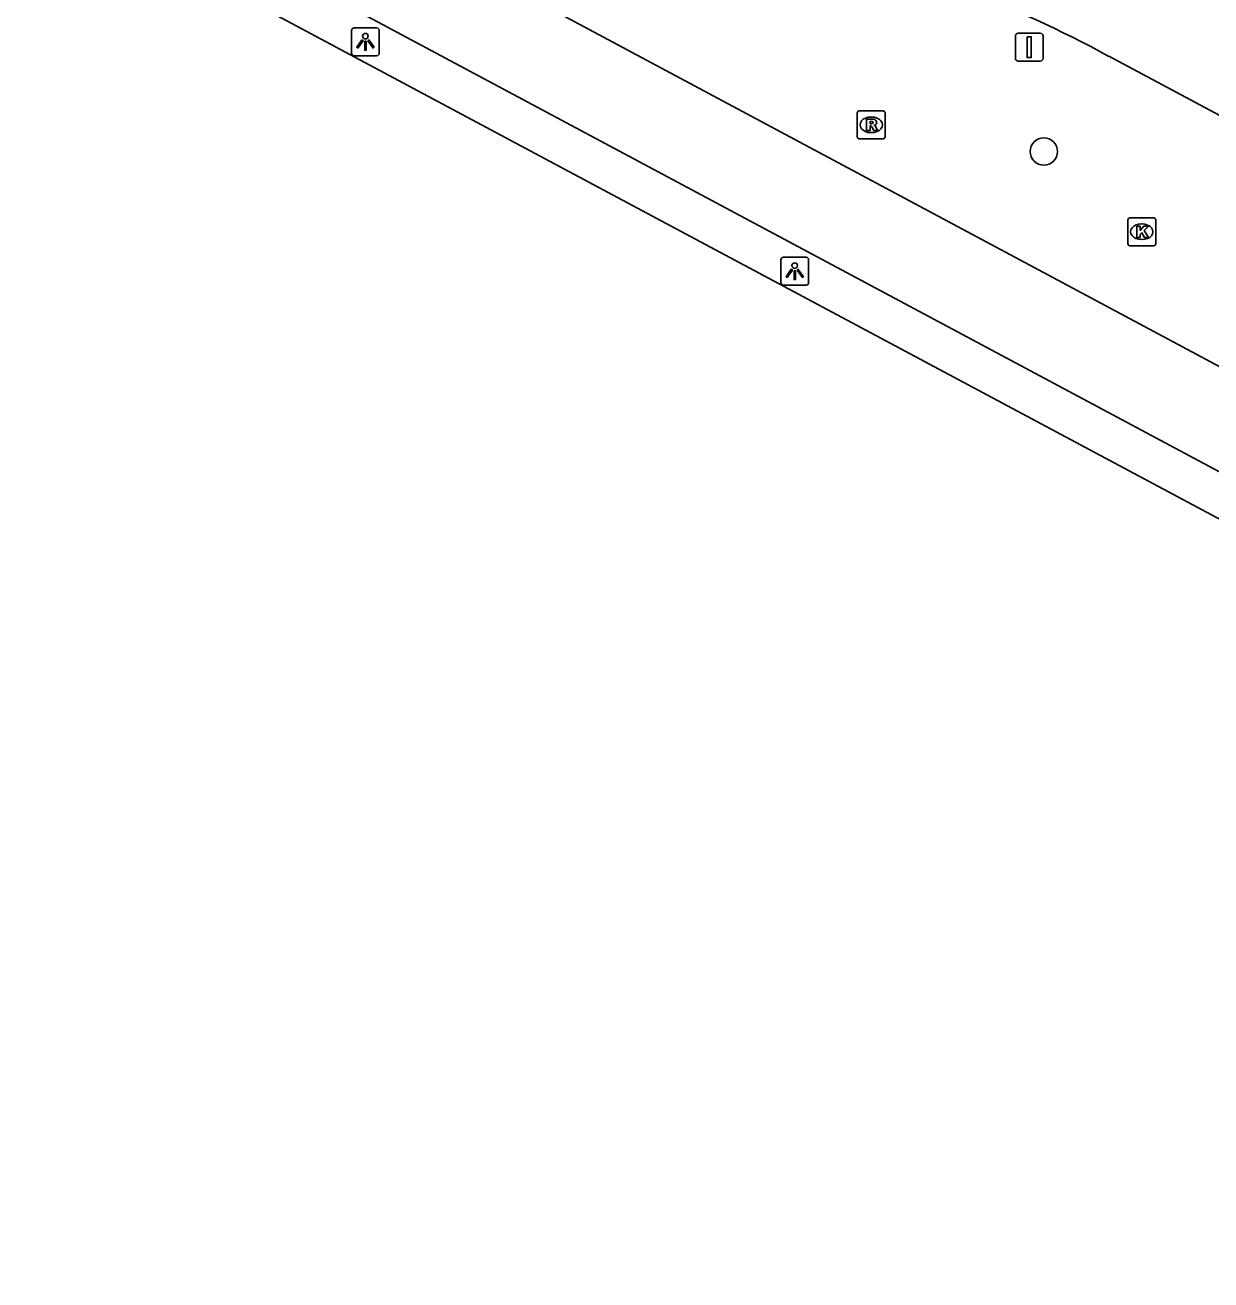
# Model space of a CAD drawing. Extents: x 159489 to 160304, y 383826 to 384530.
# Drawn here: x 159683.87 to 159726.37, y 384001.02 to 384045.99 of the extents above; entities that cross this region are included whole.
import ezdxf

# ---------------------------------------------------------------- set-up
doc = ezdxf.new("R2010")
doc.units = 0
for name, color, linetype in [('IMGEO_Boom', 7, 'Continuous'), ('IMGEO_Kolk', 7, 'Continuous'), ('IMGEO_Lichtpunt', 7, 'Continuous'), ('IMGEO_OVBaan_gesloten', 7, 'Continuous'), ('IMGEO_Rijbaan_lokaal_gesloten', 7, 'Continuous'), ('IMGEO_Rioolput', 7, 'Continuous'), ('IMGEO_Verkeersbordpaal', 7, 'Continuous')]:
    doc.layers.add(name, color=color, linetype=linetype)

msp = doc.modelspace()

# ---------------------------------------------------------------- linework, layer by layer
at = {"layer": 'IMGEO_Boom'}
msp.add_circle((159720.385, 384041.46), 0.489, dxfattribs=at)
at = {"layer": 'IMGEO_Kolk'}
for p, q in [((159723.393, 384038.157), (159723.393, 384039.009)), ((159723.468, 384039.083), (159724.32, 384039.083)), ((159723.881, 384038.863), (159723.906, 384038.863)), ((159724.394, 384039.009), (159724.394, 384038.157)), ((159724.32, 384038.083), (159723.468, 384038.083)), ((159723.904, 384038.303), (159723.879, 384038.303))]:
    msp.add_line(p, q, dxfattribs=at)
for points in [[(159723.393, 384038.157), (159723.393, 384039.009)], [(159723.468, 384039.083), (159724.32, 384039.083)], [(159724.394, 384039.009), (159724.394, 384038.157)], [(159723.714, 384038.783), (159723.837, 384038.783), (159723.837, 384038.632), (159723.967, 384038.783), (159724.131, 384038.783), (159723.985, 384038.632), (159724.138, 384038.383), (159723.986, 384038.383), (159723.901, 384038.547), (159723.837, 384038.48), (159723.837, 384038.383), (159723.714, 384038.383), (159723.714, 384038.783)], [(159724.32, 384038.083), (159723.468, 384038.083)]]:
    msp.add_lwpolyline(points, dxfattribs=at)
for centre, start, end in [((159723.47, 384039.007), 91.552, 178.448), ((159723.47, 384039.007), 91.552, 178.448), ((159724.318, 384039.007), 1.552, 88.448), ((159724.318, 384039.007), 1.552, 88.448), ((159723.47, 384038.159), 181.552, 268.448), ((159723.47, 384038.159), 181.552, 268.448), ((159724.318, 384038.159), 271.552, 358.448), ((159724.318, 384038.159), 271.552, 358.448)]:
    msp.add_arc(centre, 0.0765, start, end, dxfattribs=at)
for centre, major_axis, ratio, start_param, end_param in [((159723.88, 384038.583), (-0.387, 0.002), 0.722429, 4.712389, 7.853982), ((159723.905, 384038.583), (-0.39, 0.002), 0.717154, 1.570796, 4.712389)]:
    msp.add_ellipse(centre, major_axis=major_axis, ratio=ratio, start_param=start_param, end_param=end_param, dxfattribs=at)
at = {"layer": 'IMGEO_Lichtpunt'}
for p, q in [((159695.571, 384045.795), (159695.571, 384044.988)), ((159695.571, 384045.795), (159695.571, 384044.988)), ((159696.473, 384045.89), (159695.665, 384045.89)), ((159696.473, 384045.89), (159695.665, 384045.89)), ((159696.567, 384044.988), (159696.567, 384045.795)), ((159696.567, 384044.988), (159696.567, 384045.795)), ((159695.665, 384044.894), (159696.473, 384044.894)), ((159695.665, 384044.894), (159696.473, 384044.894)), ((159710.958, 384037.573), (159710.958, 384036.766)), ((159710.958, 384037.573), (159710.958, 384036.766)), ((159711.86, 384037.668), (159711.052, 384037.668)), ((159711.86, 384037.668), (159711.052, 384037.668)), ((159711.954, 384036.766), (159711.954, 384037.573)), ((159711.954, 384036.766), (159711.954, 384037.573)), ((159711.052, 384036.672), (159711.86, 384036.672)), ((159711.052, 384036.672), (159711.86, 384036.672))]:
    msp.add_line(p, q, dxfattribs=at)
for points in [[(159695.945, 384045.459), (159695.984, 384045.431), (159695.796, 384045.169), (159695.758, 384045.196), (159695.945, 384045.459)], [(159696.047, 384045.411), (159696.094, 384045.411), (159696.094, 384045.089), (159696.047, 384045.089), (159696.047, 384045.411)], [(159696.157, 384045.431), (159696.195, 384045.458), (159696.382, 384045.196), (159696.343, 384045.168), (159696.157, 384045.431)], [(159711.332, 384037.237), (159711.371, 384037.209), (159711.183, 384036.947), (159711.145, 384036.974), (159711.332, 384037.237)], [(159711.434, 384037.189), (159711.481, 384037.189), (159711.481, 384036.867), (159711.434, 384036.867), (159711.434, 384037.189)], [(159711.544, 384037.209), (159711.582, 384037.236), (159711.769, 384036.974), (159711.73, 384036.946), (159711.544, 384037.209)]]:
    msp.add_lwpolyline(points, dxfattribs=at)
for centre in [(159696.07, 384045.593), (159711.457, 384037.371)]:
    msp.add_circle(centre, 0.0994, dxfattribs=at)
for centre, start, end in [((159695.665, 384045.795), 90, 180), ((159695.665, 384045.795), 90, 180), ((159696.473, 384045.795), 0, 90), ((159696.473, 384045.795), 0, 90), ((159695.665, 384044.988), 180, 270), ((159695.665, 384044.988), 180, 270), ((159696.473, 384044.988), 270, 0), ((159696.473, 384044.988), 270, 360), ((159711.052, 384037.573), 90, 180), ((159711.052, 384037.573), 90, 180), ((159711.86, 384037.573), 0, 90), ((159711.86, 384037.573), 0, 90), ((159711.052, 384036.766), 180, 270), ((159711.052, 384036.766), 180, 270), ((159711.86, 384036.766), 270, 0), ((159711.86, 384036.766), 270, 360)]:
    msp.add_arc(centre, 0.0946, start, end, dxfattribs=at)
at = {"layer": 'IMGEO_OVBaan_gesloten'}
for points in [[(159778.419, 384002.326), (159655.116, 384068.233), (159654.047, 384068.903), (159653.178, 384069.297)], [(159777.482, 384006.579), (159693.976, 384051.25)]]:
    msp.add_lwpolyline(points, dxfattribs=at)
at = {"layer": 'IMGEO_Rijbaan_lokaal_gesloten'}
for points in [[(159651.039, 384068.82), (159654.602, 384066.798), (159694.996, 384045.215), (159777.713, 384001.02)], [(159722.71, 384044.871), (159782.754, 384012.782)]]:
    msp.add_lwpolyline(points, dxfattribs=at)
msp.add_arc((159704.381, 384011.575), 38.007, 61.1672, 78.8708, dxfattribs=at)
at = {"layer": 'IMGEO_Rioolput'}
for p, q in [((159713.771, 384042.916), (159714.623, 384042.916)), ((159713.696, 384041.99), (159713.696, 384042.842)), ((159714.184, 384042.696), (159714.209, 384042.696)), ((159714.697, 384042.842), (159714.697, 384041.99)), ((159714.207, 384042.136), (159714.182, 384042.136)), ((159714.623, 384041.916), (159713.771, 384041.916))]:
    msp.add_line(p, q, dxfattribs=at)
for points in [[(159713.771, 384042.916), (159714.623, 384042.916)], [(159713.696, 384041.99), (159713.696, 384042.842)], [(159714.285, 384042.614), (159714.033, 384042.616), (159714.033, 384042.216)], [(159714.211, 384042.535), (159714.157, 384042.535), (159714.157, 384042.454)], [(159714.157, 384042.454), (159714.209, 384042.454)], [(159714.697, 384042.842), (159714.697, 384041.99)], [(159714.033, 384042.216), (159714.157, 384042.216), (159714.157, 384042.378), (159714.168, 384042.378)], [(159714.215, 384042.349), (159714.286, 384042.216), (159714.426, 384042.216), (159714.361, 384042.342)], [(159714.623, 384041.916), (159713.771, 384041.916)]]:
    msp.add_lwpolyline(points, dxfattribs=at)
for centre, radius, start, end in [((159713.773, 384042.84), 0.0765, 91.552, 178.448), ((159713.773, 384042.84), 0.0765, 91.552, 178.448), ((159714.621, 384042.84), 0.0765, 1.552, 88.448), ((159714.621, 384042.84), 0.0765, 1.552, 88.448), ((159714.193, 384042.643), 0.19, 274.7715, 282.9687), ((159714.217, 384042.439), 0.0964, 77.0061, 93.1865), ((159714.231, 384042.496), 0.0378, 276.6634, 79.6772), ((159714.284, 384042.504), 0.109, 350.3612, 89.416), ((159714.282, 384042.504), 0.112, 277.5842, 350.9817), ((159713.773, 384041.992), 0.0765, 181.552, 268.448), ((159713.773, 384041.992), 0.0765, 181.552, 268.448), ((159714.167, 384042.325), 0.0533, 26.0293, 88.6989), ((159714.266, 384042.289), 0.108, 29.5134, 73.7905), ((159714.621, 384041.992), 0.0765, 271.552, 358.448), ((159714.621, 384041.992), 0.0765, 271.552, 358.448)]:
    msp.add_arc(centre, radius, start, end, dxfattribs=at)
for centre, major_axis, ratio, start_param, end_param in [((159714.183, 384042.416), (-0.387, 0.002), 0.722429, 4.712389, 7.853982), ((159714.208, 384042.416), (-0.39, 0.002), 0.717154, 1.570796, 4.712389)]:
    msp.add_ellipse(centre, major_axis=major_axis, ratio=ratio, start_param=start_param, end_param=end_param, dxfattribs=at)
at = {"layer": 'IMGEO_Verkeersbordpaal'}
for p, q in [((159719.365, 384044.8), (159719.365, 384045.6)), ((159719.365, 384045.6), (159719.365, 384044.8)), ((159719.465, 384045.7), (159720.255, 384045.7)), ((159720.255, 384045.7), (159719.465, 384045.7)), ((159720.355, 384045.6), (159720.355, 384044.8)), ((159720.355, 384044.8), (159720.355, 384045.6)), ((159720.255, 384044.7), (159719.465, 384044.7)), ((159719.465, 384044.7), (159720.255, 384044.7))]:
    msp.add_line(p, q, dxfattribs=at)
msp.add_lwpolyline([(159719.785, 384045.575), (159719.935, 384045.575), (159719.935, 384044.825), (159719.785, 384044.825), (159719.785, 384045.575)], dxfattribs=at)
for centre, start, end in [((159719.465, 384045.6), 90, 180), ((159719.465, 384045.6), 90, 180), ((159720.255, 384045.6), 0, 90), ((159720.255, 384045.6), 360, 90), ((159719.465, 384044.8), 180, 270), ((159719.465, 384044.8), 180, 270), ((159720.255, 384044.8), 270, 0), ((159720.255, 384044.8), 270, 0)]:
    msp.add_arc(centre, 0.1, start, end, dxfattribs=at)

doc.saveas('drawing.dxf')
